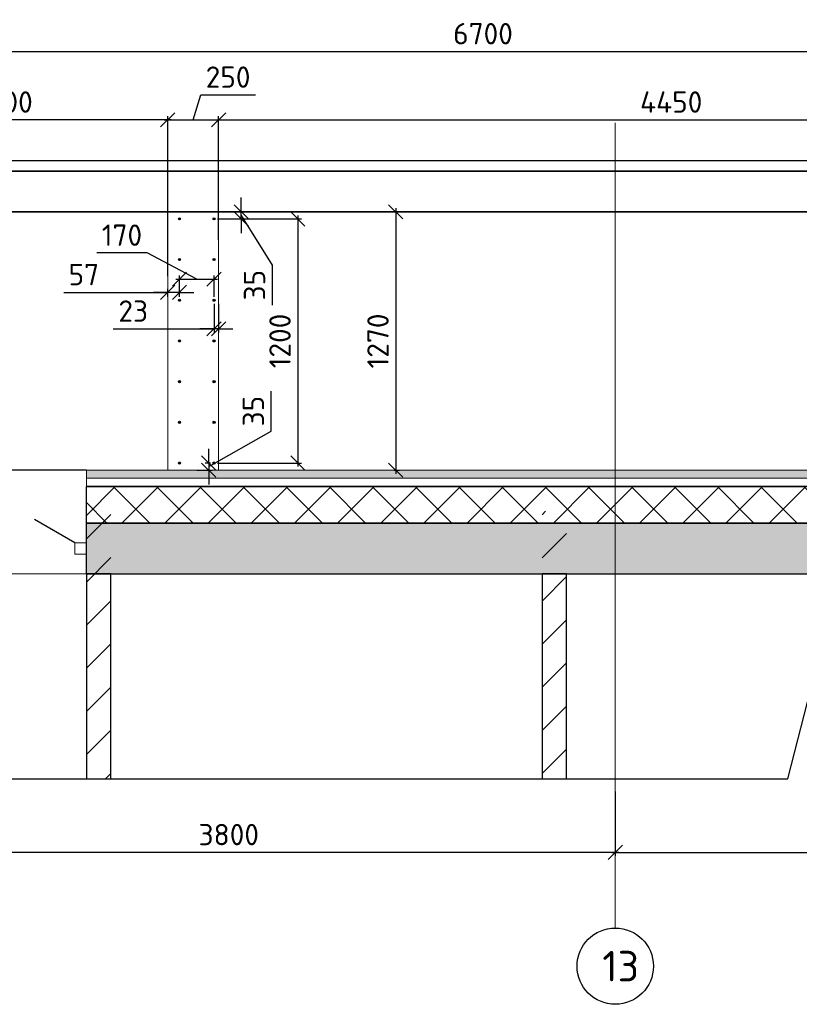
# Model space of a CAD drawing. Header units: millimetres. Extents: x 125896 to 2572636, y -120305 to 130347.
# Tile 311 of 320: x 408412 to 416077, y 114083 to 123764. Entities that reach past the tile are written whole.
import ezdxf

# ---------------------------------------------------------------- set-up
doc = ezdxf.new("R2010")
doc.units = ezdxf.units.MM
doc.linetypes.add('CENTER', pattern=[2, 1.25, -0.25, 0.25, -0.25])
doc.linetypes.add('CENTER2', pattern=[28.575, 19.05, -3.175, 3.175, -3.175])
for name, color, linetype, lineweight in [('Standard', 7, 'Continuous', 25), ('Навесной фасад', 7, 'Continuous', 25), ('ОСИ', 7, 'CENTER', 15), ('Столовая Двери и окна', 7, 'Continuous', 15)]:
    doc.layers.add(name, color=color, linetype=linetype, lineweight=lineweight)
doc.layers.add('СПДС_Оси', color=7, linetype='Continuous')
doc.layers.add('Стена_ бетон не несущ.', color=7, linetype='Continuous', lineweight=35, true_color=0xb4b496)
doc.layers.add('Стена_ бетон несущ.', color=7, linetype='Continuous', lineweight=70, true_color=0xb4b496)
doc.styles.get("Standard").update_dxf_attribs({"font": 'isocpeur.ttf'})
doc.dimstyles.new('Осевые', dxfattribs={"dimscale": 0.7, "dimtxt": 450, "dimasz": 400, "dimexe": 100, "dimexo": 100, "dimgap": 100, "dimtad": 1, "dimdec": 0, "dimzin": 0, "dimdsep": 46, "dimtxsty": 'Standard', "dimblk": 'OBLIQUE', "dimcen": 9, "dimdle": 100, "dimazin": 0, "dimtm": 1e-09, "dimtfac": 1, "dimtdec": 0, "dimtofl": 0, "dimtmove": 0, "dimatfit": 3, "dimfxl": 1, "dimtolj": 1, "dimtzin": 0, "dimarcsym": 0})
pattern_1 = [(45, (323640.26, 126146.1), (-424.264, 424.264), []), (45, (323428.1, 126358.24), (-424.264, 424.264), [])]

# ---------------------------------------------------------------- blocks, each defined once
blk = doc.blocks.new('Д1_1_$F2', base_point=(0, -54.125))
at = {"layer": 'Standard', "color": 7, "linetype": 'Continuous', "lineweight": 13, "transparency": 33554687}
for p, q in [((944, -54.125), (944, 1.875)), ((944, 1.875), (1000, 1.875)), ((1000, 1.875), (1000, -54.125)), ((1000, -54.125), (944, -54.125))]:
    blk.add_line(p, q, dxfattribs=at)
blk = doc.blocks.new('_OBLIQUE')
at = {"color": 0, "linetype": 'ByBlock'}
blk.add_line((-0.5, -0.5), (0.5, 0.5), dxfattribs=at)
blk = doc.blocks.new('*D401')
at = {"layer": 'Defpoints', "color": 0, "linetype": 'ByBlock', "lineweight": 20, "ltscale": 13, "transparency": 16777216}
for p in [(414267.3, 115802.9), (406667.3, 115576.5), (406667.3, 115558.1)]:
    blk.add_point(p, dxfattribs=at)
at = {"layer": 'ОСИ', "color": 0, "linetype": 'ByBlock', "lineweight": -2, "ltscale": 13, "transparency": 16777216}
for p, q in [((414267.3, 115767.9), (414267.3, 115541.5)), ((406667.3, 115593.1), (406667.3, 115611.5)), ((414302.3, 115576.5), (406632.3, 115576.5))]:
    blk.add_line(p, q, dxfattribs=at)
at = {"layer": 'ОСИ', "color": 0, "linetype": 'ByBlock', "lineweight": -2, "ltscale": 13, "transparency": 16777216, "xscale": 140, "yscale": 140, "zscale": 140, "rotation": 180}
blk.add_blockref('_OBLIQUE', (406667.3, 115576.5), dxfattribs=at)
at = {"layer": 'ОСИ', "color": 0, "linetype": 'ByBlock', "lineweight": -2, "ltscale": 13, "transparency": 16777216, "xscale": 140, "yscale": 140, "zscale": 140}
blk.add_blockref('_OBLIQUE', (414267.3, 115576.5), dxfattribs=at)
at = {"layer": 'ОСИ', "color": 0, "linetype": 'ByBlock', "ltscale": 13, "transparency": 16777216, "insert": (410467.3, 115751.5), "char_height": 210, "attachment_point": 5}
blk.add_mtext('\\A1;3800', dxfattribs=at)
blk = doc.blocks.new('*D402')
at = {"layer": 'Defpoints', "color": 0, "linetype": 'ByBlock', "lineweight": 20, "ltscale": 13, "transparency": 16777216}
for p in [(419667.3, 123450.9), (406267.3, 122274.9), (419667.3, 122274.9)]:
    blk.add_point(p, dxfattribs=at)
at = {"layer": 'ОСИ', "color": 0, "linetype": 'ByBlock', "lineweight": -2, "ltscale": 13, "transparency": 16777216}
for p, q in [((406232.3, 123450.9), (419702.3, 123450.9)), ((406267.3, 122309.9), (406267.3, 123485.9)), ((419667.3, 122309.9), (419667.3, 123485.9))]:
    blk.add_line(p, q, dxfattribs=at)
at = {"layer": 'ОСИ', "color": 0, "linetype": 'ByBlock', "lineweight": -2, "ltscale": 13, "transparency": 16777216, "xscale": 140, "yscale": 140, "zscale": 140, "rotation": 180}
blk.add_blockref('_OBLIQUE', (406267.3, 123450.9), dxfattribs=at)
at = {"layer": 'ОСИ', "color": 0, "linetype": 'ByBlock', "lineweight": -2, "ltscale": 13, "transparency": 16777216, "xscale": 140, "yscale": 140, "zscale": 140}
blk.add_blockref('_OBLIQUE', (419667.3, 123450.9), dxfattribs=at)
at = {"layer": 'ОСИ', "color": 0, "linetype": 'ByBlock', "ltscale": 13, "transparency": 16777216, "insert": (412967.3, 123625.9), "char_height": 210, "attachment_point": 5}
blk.add_mtext('\\A1;6700', dxfattribs=at)
blk = doc.blocks.new('*D404')
at = {"layer": 'Defpoints', "color": 0, "linetype": 'ByBlock', "lineweight": 20, "ltscale": 13, "transparency": 16777216}
for p in [(419667.3, 119114.9), (414267.3, 116209.1), (419667.3, 115576.5)]:
    blk.add_point(p, dxfattribs=at)
at = {"layer": 'ОСИ', "color": 0, "linetype": 'ByBlock', "lineweight": -2, "ltscale": 13, "transparency": 16777216}
for p, q in [((419667.3, 119079.9), (419667.3, 115541.5)), ((414267.3, 116174.1), (414267.3, 115541.5)), ((414232.3, 115576.5), (419702.3, 115576.5))]:
    blk.add_line(p, q, dxfattribs=at)
at = {"layer": 'ОСИ', "color": 0, "linetype": 'ByBlock', "lineweight": -2, "ltscale": 13, "transparency": 16777216, "xscale": 140, "yscale": 140, "zscale": 140, "rotation": 180}
blk.add_blockref('_OBLIQUE', (414267.3, 115576.5), dxfattribs=at)
at = {"layer": 'ОСИ', "color": 0, "linetype": 'ByBlock', "lineweight": -2, "ltscale": 13, "transparency": 16777216, "xscale": 140, "yscale": 140, "zscale": 140}
blk.add_blockref('_OBLIQUE', (419667.3, 115576.5), dxfattribs=at)
at = {"layer": 'ОСИ', "color": 0, "linetype": 'ByBlock', "ltscale": 13, "transparency": 16777216, "insert": (416967.3, 115751.5), "char_height": 210, "attachment_point": 5}
blk.add_mtext('\\A1;2700', dxfattribs=at)
blk = doc.blocks.new('*D413')
at = {"layer": 'Defpoints', "color": 0, "linetype": 'ByBlock', "lineweight": 20, "ltscale": 13, "transparency": 16777216}
for p in [(406667.3, 122779.1), (409867.6, 121206.5), (406667.3, 121176.5, -5480)]:
    blk.add_point(p, dxfattribs=at)
at = {"layer": 'ОСИ', "color": 0, "linetype": 'ByBlock', "lineweight": -2, "ltscale": 13, "transparency": 16777216}
for p, q in [((409902.6, 122779.1), (406632.3, 122779.1)), ((406667.3, 121211.5), (406667.3, 122814.1)), ((409867.6, 121241.5), (409867.6, 122814.1))]:
    blk.add_line(p, q, dxfattribs=at)
at = {"layer": 'ОСИ', "color": 0, "linetype": 'ByBlock', "lineweight": -2, "ltscale": 13, "transparency": 16777216, "xscale": 140, "yscale": 140, "zscale": 140, "rotation": 180}
blk.add_blockref('_OBLIQUE', (406667.3, 122779.1), dxfattribs=at)
at = {"layer": 'ОСИ', "color": 0, "linetype": 'ByBlock', "lineweight": -2, "ltscale": 13, "transparency": 16777216, "xscale": 140, "yscale": 140, "zscale": 140}
blk.add_blockref('_OBLIQUE', (409867.6, 122779.1), dxfattribs=at)
at = {"layer": 'ОСИ', "color": 0, "linetype": 'ByBlock', "ltscale": 13, "transparency": 16777216, "insert": (408267.4, 122954.1), "char_height": 210, "attachment_point": 5}
blk.add_mtext('\\A1;1600', dxfattribs=at)
blk = doc.blocks.new('*D414')
at = {"layer": 'Defpoints', "color": 0, "linetype": 'ByBlock', "lineweight": 20, "ltscale": 13, "transparency": 16777216}
for p in [(419267.6, 122779.1), (410367.6, 121563.5), (419267.6, 121152.7)]:
    blk.add_point(p, dxfattribs=at)
at = {"layer": 'ОСИ', "color": 0, "linetype": 'ByBlock', "lineweight": -2, "ltscale": 13, "transparency": 16777216}
for p, q in [((410332.6, 122779.1), (419302.6, 122779.1)), ((410367.6, 121598.5), (410367.6, 122814.1)), ((419267.6, 121187.7), (419267.6, 122814.1))]:
    blk.add_line(p, q, dxfattribs=at)
at = {"layer": 'ОСИ', "color": 0, "linetype": 'ByBlock', "lineweight": -2, "ltscale": 13, "transparency": 16777216, "xscale": 140, "yscale": 140, "zscale": 140, "rotation": 180}
blk.add_blockref('_OBLIQUE', (410367.6, 122779.1), dxfattribs=at)
at = {"layer": 'ОСИ', "color": 0, "linetype": 'ByBlock', "lineweight": -2, "ltscale": 13, "transparency": 16777216, "xscale": 140, "yscale": 140, "zscale": 140}
blk.add_blockref('_OBLIQUE', (419267.6, 122779.1), dxfattribs=at)
at = {"layer": 'ОСИ', "color": 0, "linetype": 'ByBlock', "ltscale": 13, "transparency": 16777216, "insert": (414817.6, 122954.1), "char_height": 210, "attachment_point": 5}
blk.add_mtext('\\A1;4450', dxfattribs=at)
blk = doc.blocks.new('*D415')
at = {"layer": 'Defpoints', "color": 0, "linetype": 'ByBlock', "lineweight": 20, "ltscale": 13, "transparency": 16777216}
for p in [(410367.6, 122779.1), (409867.6, 121718.9), (410367.6, 121563.5)]:
    blk.add_point(p, dxfattribs=at)
at = {"layer": 'ОСИ', "color": 0, "linetype": 'ByBlock', "lineweight": -2, "ltscale": 13, "transparency": 16777216}
for p, q in [((410117.6, 122779.1), (410191.1, 123024.1)), ((410191.1, 123024.1), (410730.1, 123024.1)), ((409832.6, 122779.1), (410402.6, 122779.1)), ((409867.6, 121753.9), (409867.6, 122814.1)), ((410367.6, 121598.5), (410367.6, 122814.1))]:
    blk.add_line(p, q, dxfattribs=at)
at = {"layer": 'ОСИ', "color": 0, "linetype": 'ByBlock', "lineweight": -2, "ltscale": 13, "transparency": 16777216, "xscale": 140, "yscale": 140, "zscale": 140, "rotation": 180}
blk.add_blockref('_OBLIQUE', (409867.6, 122779.1), dxfattribs=at)
at = {"layer": 'ОСИ', "color": 0, "linetype": 'ByBlock', "lineweight": -2, "ltscale": 13, "transparency": 16777216, "xscale": 140, "yscale": 140, "zscale": 140}
blk.add_blockref('_OBLIQUE', (410367.6, 122779.1), dxfattribs=at)
at = {"layer": 'ОСИ', "color": 0, "linetype": 'ByBlock', "ltscale": 13, "transparency": 16777216, "insert": (410460.6, 123199.1), "char_height": 210, "attachment_point": 5}
blk.add_mtext('\\A1;250', dxfattribs=at)
blk = doc.blocks.new('*D416')
at = {"layer": 'Defpoints', "color": 0, "linetype": 'ByBlock', "lineweight": 20, "ltscale": 13, "transparency": 16777216}
for p in [(410322.6, 119404.9), (410117.6, 119334.9), (410269.9, 119334.9)]:
    blk.add_point(p, dxfattribs=at)
at = {"layer": 'ОСИ', "color": 0, "linetype": 'ByBlock', "lineweight": -2, "ltscale": 13, "transparency": 16777216}
for p, q in [((410884.2, 119719.1), (410884.2, 120111.1)), ((410269.9, 119369.9), (410884.2, 119719.1)), ((410269.9, 119404.9), (410269.9, 119544.9)), ((410287.6, 119404.9), (410234.9, 119404.9)), ((410269.9, 119404.9), (410269.9, 119334.9)), ((410152.6, 119334.9), (410304.9, 119334.9)), ((410269.9, 119334.9), (410269.9, 119194.9))]:
    blk.add_line(p, q, dxfattribs=at)
at = {"layer": 'ОСИ', "color": 0, "linetype": 'ByBlock', "lineweight": -2, "ltscale": 13, "transparency": 16777216, "xscale": 140, "yscale": 140, "zscale": 140}
for p, rotation in [((410269.9, 119404.9), 270), ((410269.9, 119334.9), 90)]:
    blk.add_blockref('_OBLIQUE', p, dxfattribs=dict(at, rotation=rotation))
at = {"layer": 'ОСИ', "color": 0, "linetype": 'ByBlock', "ltscale": 13, "transparency": 16777216, "insert": (410709.2, 119915.1), "char_height": 210, "attachment_point": 5, "rotation": 90}
blk.add_mtext('\\A1;35', dxfattribs=at)
blk = doc.blocks.new('*D417')
at = {"layer": 'Defpoints', "color": 0, "linetype": 'ByBlock', "lineweight": 20, "ltscale": 13, "transparency": 16777216}
for p in [(410322.6, 121874.9), (410322.6, 121804.9), (410589.9, 121874.9)]:
    blk.add_point(p, dxfattribs=at)
at = {"layer": 'ОСИ', "color": 0, "linetype": 'ByBlock', "lineweight": -2, "ltscale": 13, "transparency": 16777216}
for p, q in [((410589.9, 121874.9), (410589.9, 122014.9)), ((410357.6, 121874.9), (410624.9, 121874.9)), ((410357.6, 121804.9), (410624.9, 121804.9)), ((410589.9, 121804.9), (410589.9, 121874.9)), ((410589.9, 121839.9), (410895.6, 121349.3)), ((410589.9, 121804.9), (410589.9, 121664.9)), ((410895.6, 121349.3), (410895.6, 120957.3))]:
    blk.add_line(p, q, dxfattribs=at)
at = {"layer": 'ОСИ', "color": 0, "linetype": 'ByBlock', "lineweight": -2, "ltscale": 13, "transparency": 16777216, "xscale": 140, "yscale": 140, "zscale": 140}
for p, rotation in [((410589.9, 121874.9), 270), ((410589.9, 121804.9), 90)]:
    blk.add_blockref('_OBLIQUE', p, dxfattribs=dict(at, rotation=rotation))
at = {"layer": 'ОСИ', "color": 0, "linetype": 'ByBlock', "ltscale": 13, "transparency": 16777216, "insert": (410720.6, 121153.3), "char_height": 210, "attachment_point": 5, "rotation": 90}
blk.add_mtext('\\A1;35', dxfattribs=at)
blk = doc.blocks.new('*D405')
at = {"layer": 'Defpoints', "color": 0, "linetype": 'ByBlock', "lineweight": 20, "ltscale": 13, "transparency": 16777216}
for p in [(410322.6, 121804.9), (410322.6, 119404.9), (411146.2, 119404.9)]:
    blk.add_point(p, dxfattribs=at)
at = {"layer": 'ОСИ', "color": 0, "linetype": 'ByBlock', "lineweight": -2, "ltscale": 13, "transparency": 16777216}
for p, q in [((410357.6, 121804.9), (411181.2, 121804.9)), ((411146.2, 121839.9), (411146.2, 119369.9)), ((410357.6, 119404.9), (411181.2, 119404.9))]:
    blk.add_line(p, q, dxfattribs=at)
at = {"layer": 'ОСИ', "color": 0, "linetype": 'ByBlock', "lineweight": -2, "ltscale": 13, "transparency": 16777216, "xscale": 140, "yscale": 140, "zscale": 140}
for p, rotation in [((411146.2, 121804.9), 90), ((411146.2, 119404.9), 270)]:
    blk.add_blockref('_OBLIQUE', p, dxfattribs=dict(at, rotation=rotation))
at = {"layer": 'ОСИ', "color": 0, "linetype": 'ByBlock', "ltscale": 13, "transparency": 16777216, "insert": (410971.2, 120604.9), "char_height": 210, "attachment_point": 5, "rotation": 90}
blk.add_mtext('\\A1;1200', dxfattribs=at)
blk = doc.blocks.new('*D418')
at = {"layer": 'Defpoints', "color": 0, "linetype": 'ByBlock', "lineweight": 25, "ltscale": 13, "transparency": 16777216}
for p in [(410322.6, 121212.2), (409982.6, 121004.9), (410322.6, 121004.9)]:
    blk.add_point(p, dxfattribs=at)
at = {"layer": 'ОСИ', "color": 0, "linetype": 'ByBlock', "lineweight": -2, "ltscale": 13, "transparency": 16777216}
for p, q in [((409665.8, 121470.1), (409168.8, 121470.1)), ((410152.6, 121212.2), (409665.8, 121470.1)), ((409947.6, 121212.2), (410357.6, 121212.2)), ((409982.6, 121039.9), (409982.6, 121247.2)), ((410322.6, 121039.9), (410322.6, 121247.2))]:
    blk.add_line(p, q, dxfattribs=at)
at = {"layer": 'ОСИ', "color": 0, "linetype": 'ByBlock', "lineweight": -2, "ltscale": 13, "transparency": 16777216, "xscale": 140, "yscale": 140, "zscale": 140, "rotation": 180}
blk.add_blockref('_OBLIQUE', (409982.6, 121212.2), dxfattribs=at)
at = {"layer": 'ОСИ', "color": 0, "linetype": 'ByBlock', "lineweight": -2, "ltscale": 13, "transparency": 16777216, "xscale": 140, "yscale": 140, "zscale": 140}
blk.add_blockref('_OBLIQUE', (410322.6, 121212.2), dxfattribs=at)
at = {"layer": 'ОСИ', "color": 0, "linetype": 'ByBlock', "ltscale": 13, "transparency": 16777216, "insert": (409417.3, 121645.1), "char_height": 210, "attachment_point": 5}
blk.add_mtext('\\A1;170', dxfattribs=at)
blk = doc.blocks.new('*D419')
at = {"layer": 'Defpoints', "color": 0, "linetype": 'ByBlock', "lineweight": 25, "ltscale": 13, "transparency": 16777216}
for p in [(409867.6, 121082.4), (409867.6, 121004.9), (409982.6, 121004.9)]:
    blk.add_point(p, dxfattribs=at)
at = {"layer": 'ОСИ', "color": 0, "linetype": 'ByBlock', "lineweight": -2, "ltscale": 13, "transparency": 16777216}
for p, q in [((409867.6, 121039.9), (409867.6, 121117.4)), ((409982.6, 121039.9), (409982.6, 121117.4)), ((408846, 121082.4), (409867.6, 121082.4)), ((409867.6, 121082.4), (409727.6, 121082.4)), ((409982.6, 121082.4), (409867.6, 121082.4)), ((409982.6, 121082.4), (410122.6, 121082.4))]:
    blk.add_line(p, q, dxfattribs=at)
at = {"layer": 'ОСИ', "color": 0, "linetype": 'ByBlock', "lineweight": -2, "ltscale": 13, "transparency": 16777216, "xscale": 140, "yscale": 140, "zscale": 140}
blk.add_blockref('_OBLIQUE', (409867.6, 121082.4), dxfattribs=at)
at = {"layer": 'ОСИ', "color": 0, "linetype": 'ByBlock', "lineweight": -2, "ltscale": 13, "transparency": 16777216, "xscale": 140, "yscale": 140, "zscale": 140, "rotation": 180}
blk.add_blockref('_OBLIQUE', (409982.6, 121082.4), dxfattribs=at)
at = {"layer": 'ОСИ', "color": 0, "linetype": 'ByBlock', "ltscale": 13, "transparency": 16777216, "insert": (409042, 121257.4), "char_height": 210, "attachment_point": 5}
blk.add_mtext('\\A1;57', dxfattribs=at)
blk = doc.blocks.new('*D420')
at = {"layer": 'Defpoints', "color": 0, "linetype": 'ByBlock', "lineweight": 25, "ltscale": 13, "transparency": 16777216}
for p in [(410322.6, 121004.9), (410367.6, 121004.8), (410322.6, 120723.9)]:
    blk.add_point(p, dxfattribs=at)
at = {"layer": 'ОСИ', "color": 0, "linetype": 'ByBlock', "lineweight": -2, "ltscale": 13, "transparency": 16777216}
for p, q in [((410322.6, 120969.9), (410322.6, 120688.9)), ((410367.6, 120969.8), (410367.6, 120688.9)), ((409332.1, 120723.9), (410322.6, 120723.9)), ((410322.6, 120723.9), (410182.6, 120723.9)), ((410367.6, 120723.9), (410322.6, 120723.9)), ((410367.6, 120723.9), (410507.6, 120723.9))]:
    blk.add_line(p, q, dxfattribs=at)
at = {"layer": 'ОСИ', "color": 0, "linetype": 'ByBlock', "lineweight": -2, "ltscale": 13, "transparency": 16777216, "xscale": 140, "yscale": 140, "zscale": 140}
blk.add_blockref('_OBLIQUE', (410322.6, 120723.9), dxfattribs=at)
at = {"layer": 'ОСИ', "color": 0, "linetype": 'ByBlock', "lineweight": -2, "ltscale": 13, "transparency": 16777216, "xscale": 140, "yscale": 140, "zscale": 140, "rotation": 180}
blk.add_blockref('_OBLIQUE', (410367.6, 120723.9), dxfattribs=at)
at = {"layer": 'ОСИ', "color": 0, "linetype": 'ByBlock', "ltscale": 13, "transparency": 16777216, "insert": (409528.1, 120898.9), "char_height": 210, "attachment_point": 5}
blk.add_mtext('\\A1;23', dxfattribs=at)
blk = doc.blocks.new('*D1006')
at = {"layer": 'Defpoints', "color": 0, "linetype": 'ByBlock', "lineweight": 20, "ltscale": 13, "transparency": 16777216}
for p in [(412371, 121874.9), (412058.9, 119334.9), (412109.5, 119334.9)]:
    blk.add_point(p, dxfattribs=at)
at = {"layer": 'ОСИ', "color": 0, "linetype": 'ByBlock', "lineweight": -2, "ltscale": 13, "transparency": 16777216}
for p, q in [((412109.5, 121909.9), (412109.5, 119299.9)), ((412336, 121874.9), (412074.5, 121874.9)), ((412093.9, 119334.9), (412144.5, 119334.9))]:
    blk.add_line(p, q, dxfattribs=at)
at = {"layer": 'ОСИ', "color": 0, "linetype": 'ByBlock', "lineweight": -2, "ltscale": 13, "transparency": 16777216, "xscale": 140, "yscale": 140, "zscale": 140}
for p, rotation in [((412109.5, 121874.9), 90), ((412109.5, 119334.9), 270)]:
    blk.add_blockref('_OBLIQUE', p, dxfattribs=dict(at, rotation=rotation))
at = {"layer": 'ОСИ', "color": 0, "linetype": 'ByBlock', "ltscale": 13, "transparency": 16777216, "insert": (411934.5, 120604.9), "char_height": 210, "attachment_point": 5, "rotation": 90}
blk.add_mtext('\\A1;1270', dxfattribs=at)

msp = doc.modelspace()

# ---------------------------------------------------------------- hatches: boundary and pattern name
at = {"layer": 'Навесной фасад', "linetype": 'Continuous', "lineweight": 18, "true_color": 0xf0b464, "transparency": 33554687}
msp.add_hatch(color=31, dxfattribs=at).paths.add_polyline_path([(409067.3, 119254.9), (419267.3, 119254.9), (419267.3, 119334.9), (409067.3, 119334.9)])
at = {"layer": 'Навесной фасад', "linetype": 'Continuous', "lineweight": 25, "true_color": 0x939598, "transparency": 33554687}
h = msp.add_hatch(dxfattribs=at)
h.set_pattern_fill('__________6', color=252, scale=200, style=0, pattern_type=2)
h.set_pattern_definition([(45, (323640.26, 125528.7), (-212.132, 212.132), []), (135, (323640.26, 125528.7), (-212.132, -212.132), [])])
h.paths.add_polyline_path([(409067.3, 118814.9), (419267.3, 118814.9), (419267.3, 119174.9), (409067.3, 119174.9)], flags=0)
at = {"layer": 'Стена_ бетон не несущ.', "linetype": 'Continuous', "lineweight": 25, "true_color": 0x939598, "transparency": 33554687}
h = msp.add_hatch(dxfattribs=at)
h.set_pattern_fill('__________301', color=252, scale=200, style=0, pattern_type=2)
h.set_pattern_definition(pattern_1)
h.paths.add_polyline_path([(409067.3, 118932.3), (409067.3, 116300.7), (409307.3, 116300.7), (409307.3, 118932.3)])
h = msp.add_hatch(dxfattribs=at)
h.set_pattern_fill('__________301', color=252, scale=200, style=0, pattern_type=2)
h.set_pattern_definition(pattern_1)
h.paths.add_polyline_path([(413787.3, 116300.7), (413787.3, 118932.3), (413547.3, 118932.3), (413547.3, 116300.7)])
at = {"layer": 'Стена_ бетон несущ.', "linetype": 'Continuous', "lineweight": 25, "true_color": 0x939598, "transparency": 33554687}
msp.add_hatch(color=252, dxfattribs=at).paths.add_polyline_path([(409067.3, 118314.9), (423086.7, 118314.9), (423086.7, 118814.9), (409067.3, 118814.9)])
at = {"layer": 'Столовая Двери и окна', "lineweight": 30}
h = msp.add_hatch(color=5, dxfattribs=at)
edge = h.paths.add_edge_path()
edge.add_arc((409982.6, 121804.9), 10, 0, 360)
h = msp.add_hatch(color=5, dxfattribs=at)
edge = h.paths.add_edge_path()
edge.add_arc((410322.6, 121804.9), 10, 0, 360)
h = msp.add_hatch(color=5, dxfattribs=at)
edge = h.paths.add_edge_path()
edge.add_arc((409982.6, 121404.9), 10, 0, 360)
h = msp.add_hatch(color=5, dxfattribs=at)
edge = h.paths.add_edge_path()
edge.add_arc((410322.6, 121404.9), 10, 0, 360)
h = msp.add_hatch(color=5, dxfattribs=at)
edge = h.paths.add_edge_path()
edge.add_arc((409982.6, 121004.9), 10, 0, 360)
h = msp.add_hatch(color=5, dxfattribs=at)
edge = h.paths.add_edge_path()
edge.add_arc((410322.6, 121004.9), 10, 0, 360)
h = msp.add_hatch(color=5, dxfattribs=at)
edge = h.paths.add_edge_path()
edge.add_arc((409982.6, 120604.9), 10, 0, 360)
h = msp.add_hatch(color=5, dxfattribs=at)
edge = h.paths.add_edge_path()
edge.add_arc((410322.6, 120604.9), 10, 0, 360)
h = msp.add_hatch(color=5, dxfattribs=at)
edge = h.paths.add_edge_path()
edge.add_arc((409982.6, 120204.9), 10, 0, 360)
h = msp.add_hatch(color=5, dxfattribs=at)
edge = h.paths.add_edge_path()
edge.add_arc((410322.6, 120204.9), 10, 0, 360)
h = msp.add_hatch(color=5, dxfattribs=at)
edge = h.paths.add_edge_path()
edge.add_arc((409982.6, 119804.9), 10, 0, 360)
h = msp.add_hatch(color=5, dxfattribs=at)
edge = h.paths.add_edge_path()
edge.add_arc((410322.6, 119804.9), 10, 0, 360)
h = msp.add_hatch(color=5, dxfattribs=at)
edge = h.paths.add_edge_path()
edge.add_arc((409982.6, 119404.9), 10, 0, 360)
h = msp.add_hatch(color=5, dxfattribs=at)
edge = h.paths.add_edge_path()
edge.add_arc((410322.6, 119404.9), 10, 0, 360)

# ---------------------------------------------------------------- linework, layer by layer
at = {"layer": 'Навесной фасад', "color": 7, "linetype": 'Continuous', "lineweight": 25, "transparency": 33554687}
msp.add_line((409067.3, 119334.9), (406667.3, 119334.9), dxfattribs=at)
at = {"layer": 'Навесной фасад', "color": 7, "linetype": 'Continuous', "lineweight": 13, "transparency": 33554687}
for p, q in [((409067.3, 119254.9), (409067.3, 119334.9)), ((419267.3, 119334.9), (409067.3, 119334.9)), ((409067.3, 119174.9), (409067.3, 119254.9)), ((419267.3, 119254.9), (409067.3, 119254.9)), ((409067.3, 119254.9), (419267.3, 119254.9))]:
    msp.add_line(p, q, dxfattribs=at)
at = {"layer": 'Навесной фасад', "color": 252, "linetype": 'Continuous', "lineweight": 25, "true_color": 0x939598, "transparency": 33554687}
for p, q in [((409067.3, 118814.9), (409067.3, 119174.9)), ((409067.3, 119174.9), (419267.3, 119174.9)), ((419267.3, 119174.9), (409067.3, 119174.9)), ((409067.3, 118814.9), (419267.3, 118814.9))]:
    msp.add_line(p, q, dxfattribs=at)
at = {"layer": 'ОСИ', "color": 16, "linetype": 'CENTER2', "lineweight": 15, "ltscale": 0.2, "transparency": 33554687}
for p, q in [((414267.3, 122748.6), (414267.3, 114833)), ((404181.7, 118314.9), (423496.3, 118314.9))]:
    msp.add_line(p, q, dxfattribs=at)
at = {"layer": 'СПДС_Оси', "linetype": 'Continuous', "lineweight": 25, "ltscale": 150}
msp.add_circle((414267.3, 114458), 375, dxfattribs=at)
at = {"layer": 'Стена_ бетон не несущ.', "color": 252, "linetype": 'Continuous', "lineweight": 25, "true_color": 0x939598, "transparency": 33554687}
for p, q in [((409067.3, 118314.9), (409067.3, 116300.7)), ((409307.3, 118314.9), (409067.3, 118314.9)), ((409307.3, 116300.7), (409307.3, 118314.9)), ((413787.3, 118314.9), (413547.3, 118314.9)), ((413547.3, 118314.9), (413547.3, 116300.7)), ((413787.3, 116300.7), (413787.3, 118314.9))]:
    msp.add_line(p, q, dxfattribs=at)
at = {"layer": 'Стена_ бетон несущ.', "color": 7, "linetype": 'Continuous', "lineweight": 35, "transparency": 33554687}
for p, q in [((419267.3, 122274.9), (406667.3, 122274.9)), ((406667.3, 121874.9), (419267.3, 121874.9))]:
    msp.add_line(p, q, dxfattribs=at)
at = {"layer": 'Стена_ бетон несущ.', "color": 252, "linetype": 'Continuous', "lineweight": 25, "true_color": 0x939598, "transparency": 33554687}
for p, q in [((408955.3, 118620.9), (408558.4, 118850)), ((409067.3, 118314.9), (409067.3, 118814.9)), ((419267.3, 118814.9), (409067.3, 118814.9)), ((409067.3, 118314.9), (409307.3, 118314.9)), ((409307.3, 118314.9), (413547.3, 118314.9)), ((413547.3, 118314.9), (413787.3, 118314.9)), ((413787.3, 118314.9), (419187.3, 118314.9))]:
    msp.add_line(p, q, dxfattribs=at)
at = {"layer": 'Столовая Двери и окна', "color": 18, "lineweight": 25, "true_color": 0x000000}
for p, q in [((415965.4, 116300.7), (416188.8, 117180.2)), ((404598.5, 116300.7), (415965.4, 116300.7))]:
    msp.add_line(p, q, dxfattribs=at)
at = {"layer": 'Столовая Двери и окна', "color": 5, "lineweight": 30, "elevation": -720}
msp.add_lwpolyline([(423086.7, 119314.9), (419767.3, 119314.9), (419767.3, 122374.9), (406167.3, 122374.9), (406167.3, 119314.9), (404808, 119314.9), (404808, 119314.9)], dxfattribs=at)
at = {"layer": 'Столовая Двери и окна', "color": 18, "lineweight": 20, "true_color": 0x000000, "elevation": 5480}
msp.add_lwpolyline([(409867.6, 121874.9), (410367.6, 121874.9), (410367.6, 119334.9), (409867.6, 119334.9)], close=True, dxfattribs=at)
at = {"layer": 'Столовая Двери и окна', "color": 5, "lineweight": 30}
for centre in [(409982.6, 121804.9, 5480), (410322.6, 121804.9, 5480), (409982.6, 121404.9, 5480), (410322.6, 121404.9, 5480), (409982.6, 121004.9, 5480), (410322.6, 121004.9, 5480), (409982.6, 120604.9, 5480), (410322.6, 120604.9, 5480), (409982.6, 120204.9, 5480), (410322.6, 120204.9, 5480), (409982.6, 119804.9, 5480), (410322.6, 119804.9, 5480), (409982.6, 119404.9, 5480), (410322.6, 119404.9, 5480)]:
    msp.add_circle(centre, 10, dxfattribs=at)

# ---------------------------------------------------------------- block references
at = {"layer": 'Стена_ бетон несущ.', "color": 252, "linetype": 'Continuous', "lineweight": 25, "true_color": 0x939598, "transparency": 33554687, "xscale": -2, "yscale": 2, "zscale": 2, "rotation": 180}
msp.add_blockref('Д1_1_$F2', (407067.3, 118620.9), dxfattribs=at)

# ---------------------------------------------------------------- texts
at = {"layer": 'СПДС_Оси', "linetype": 'Continuous', "lineweight": 25, "ltscale": 150, "insert": (414140.3, 114608.1), "char_height": 300, "width": 825, "attachment_point": 1}
msp.add_mtext('13', dxfattribs=at)

# ---------------------------------------------------------------- dimensions: what is measured, and where the dimension line sits
at = {"layer": 'ОСИ', "linetype": 'ByBlock', "ltscale": 13}
for base, p1, p2, picture, middle in [((419667.3, 123450.9), (406267.3, 122274.9), (419667.3, 122274.9), '*D402', (412967.3, 123625.9)), ((410367.6, 122779.1, 5480), (409867.6, 121718.9, 5480), (410367.6, 121563.5, 5480), '*D415', (410261.1, 123199.1, 5480)), ((406667.3, 122779.1, 5480), (409867.6, 121206.5, 5480), (406667.3, 121176.5), '*D413', (408267.4, 122954.1, 5480)), ((419267.6, 122779.1, 5480), (410367.6, 121563.5, 5480), (419267.6, 121152.7, 5480), '*D414', (414817.6, 122954.1, 5480)), ((419667.3, 115576.5), (414267.3, 116209.1), (419667.3, 119114.9), '*D404', (416967.3, 115751.5)), ((406667.3, 115576.5), (414267.3, 115802.9), (406667.3, 115558.1), '*D401', (410467.3, 115751.5))]:
    dim = msp.add_linear_dim(base=base, p1=p1, p2=p2, dimstyle='Осевые', override={"dimtxt": 300, "dimasz": 200, "dimexe": 50, "dimexo": 50, "dimlfac": 0.5, "dimdle": 50, "dimtmove": 1}, dxfattribs=at)
    dim.commit()
    dim.dimension.update_dxf_attribs({"geometry": picture, "text_midpoint": middle})
for base, p1, p2, picture, middle in [((410589.9, 121874.9, 5480), (410322.6, 121804.9, 5480), (410322.6, 121874.9, 5480), '*D417', (410895.6, 121279.3, 5480)), ((410269.9, 119334.9, 5480), (410322.6, 119404.9, 5480), (410117.6, 119334.9, 5480), '*D416', (410884.2, 119789.1, 5480))]:
    dim = msp.add_linear_dim(base=base, p1=p1, p2=p2, angle=90, dimstyle='Осевые', override={"dimtxt": 300, "dimasz": 200, "dimexe": 50, "dimexo": 50, "dimlfac": 0.5, "dimdle": 50, "dimtmove": 1}, dxfattribs=at)
    dim.commit()
    dim.dimension.update_dxf_attribs({"geometry": picture, "text_midpoint": middle, "dimtype": 160})
for base, p1, p2, picture, middle in [((412109.5, 119334.9), (412371, 121874.9), (412058.9, 119334.9), '*D1006', (411934.5, 120604.9)), ((411146.2, 119404.9, 5480), (410322.6, 121804.9, 5480), (410322.6, 119404.9, 5480), '*D405', (410971.2, 120604.9, 5480))]:
    dim = msp.add_linear_dim(base=base, p1=p1, p2=p2, angle=90, dimstyle='Осевые', override={"dimtxt": 300, "dimasz": 200, "dimexe": 50, "dimexo": 50, "dimlfac": 0.5, "dimdle": 50, "dimtmove": 1}, dxfattribs=at)
    dim.commit()
    dim.dimension.update_dxf_attribs({"geometry": picture, "text_midpoint": middle})
for base, p1, p2, picture, middle in [((410322.6, 121212.2, 5480), (409982.6, 121004.9, 5480), (410322.6, 121004.9, 5480), '*D418', (409595.8, 121470.1, 5480)), ((409867.5805968, 121082.3595325, 5480), (409982.5805968, 121004.8819728, 5480), (409867.5805968, 121004.8819728, 5480), '*D419', (409042.0268317, 121227.1569555, 5480)), ((410322.5805968, 120723.9329777, 5480), (410367.5805968, 121004.810621, 5480), (410322.5805968, 121004.8819728, 5480), '*D420', (409528.0686527, 120642.6373755, 5480))]:
    dim = msp.add_linear_dim(base=base, p1=p1, p2=p2, dimstyle='Осевые', override={"dimtxt": 300, "dimasz": 200, "dimexe": 50, "dimexo": 50, "dimlfac": 0.5, "dimdle": 50, "dimtmove": 1}, dxfattribs=at)
    dim.commit()
    dim.dimension.update_dxf_attribs({"geometry": picture, "text_midpoint": middle, "dimtype": 160})

doc.saveas('drawing.dxf')
